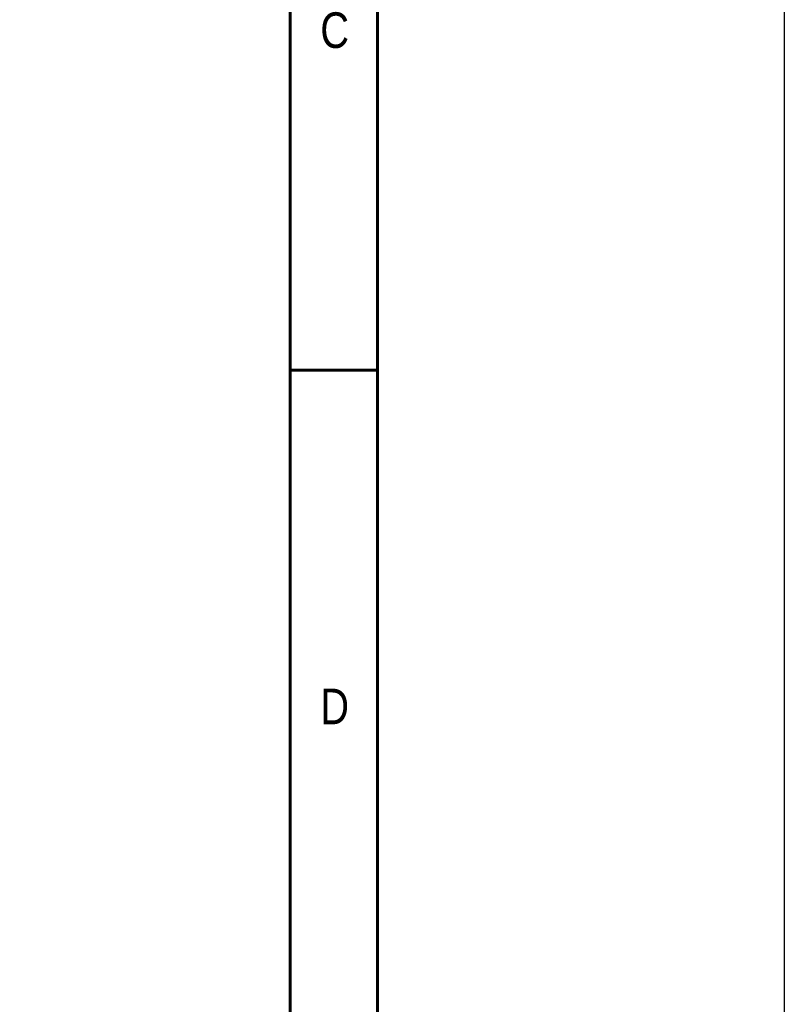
# Model space of a CAD drawing. Header units: millimetres. Extents: x 399 to 6233, y -1870 to 1602.
# Tile 443 of 656: x 5005 to 5132, y 352 to 514. Entities that reach past the tile are written whole.
import ezdxf
from ezdxf.enums import TextEntityAlignment as Align

# ---------------------------------------------------------------- set-up
doc = ezdxf.new("R2010")
doc.units = ezdxf.units.MM
doc.layers.add('BORDER', color=7, linetype='Continuous')
doc.styles.add('SEACAD_arial_ttf', font='arial.ttf', dxfattribs={"height": 0.2})

# ---------------------------------------------------------------- blocks, each defined once
blk = doc.blocks.new('A4橫')
at = {"layer": 'BORDER', "color": 123, "linetype": 'Continuous', "lineweight": 60, "ltscale": 25.4}
for p, q in [((4924.324, 1170.892), (4924.324, 1453.749)), ((4917.114, 1446.539), (4917.114, 1170.892)), ((4924.324, 1261.095), (4917.114, 1261.095))]:
    blk.add_line(p, q, dxfattribs=at)
at = {"layer": 'BORDER', "color": 60, "linetype": 'Continuous', "ltscale": 25.4, "style": 'SEACAD_arial_ttf', "width": 0.8}
for s, p in [('C', (4919.601, 1290.649)), ('D', (4919.601, 1234.806))]:
    blk.add_text(s, height=2.943, dxfattribs=at).set_placement(p, align=Align.TOP_LEFT)

msp = doc.modelspace()

# ---------------------------------------------------------------- linework, layer by layer
at = {"color": 4}
msp.add_lwpolyline([(4611.682, 905.937), (5131.682, 905.937), (5131.682, -1870.063), (4611.682, -1870.063)], close=True, dxfattribs=at)

# ---------------------------------------------------------------- block references
at = {"xscale": 2, "yscale": 2, "zscale": 2}
msp.add_blockref('A4橫', (-4784.176, -2065.703), dxfattribs=at)

doc.saveas('drawing.dxf')
